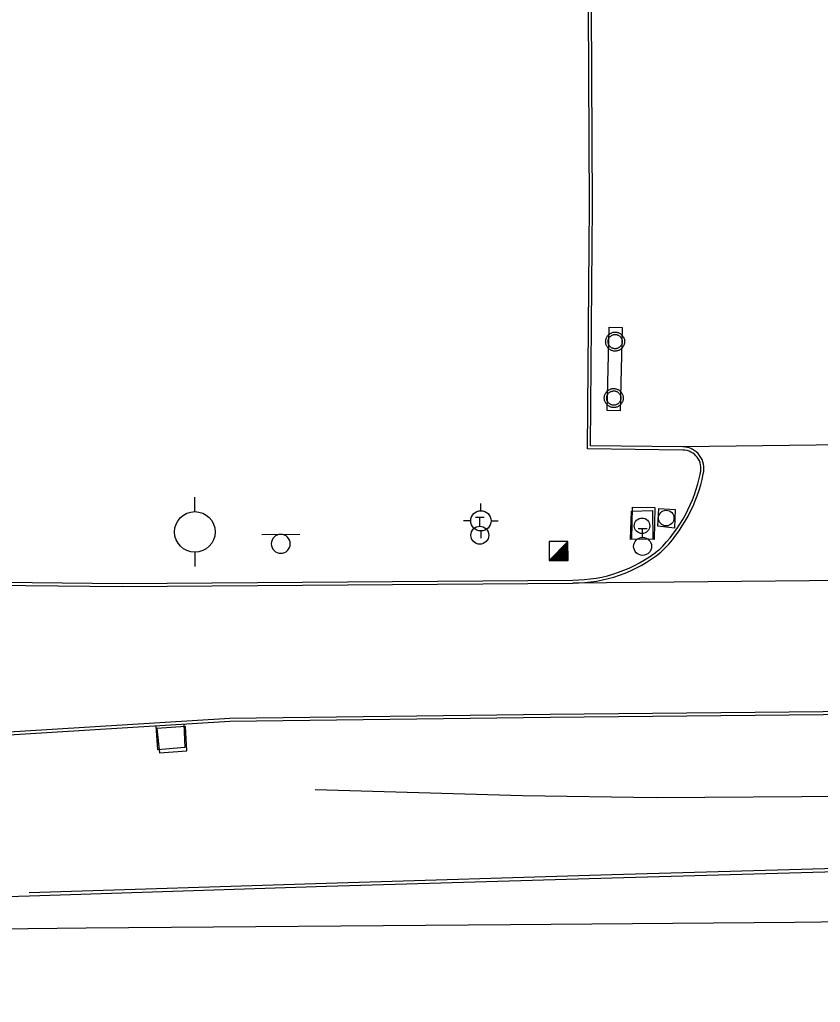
# Model space of a CAD drawing. Extents: x 2145380 to 2156929, y 139568 to 149130.
# Drawn here: x 2146129.5 to 2146287.4, y 143089.5 to 143283.1 of the extents above; entities that cross this region are included whole.
import ezdxf

# ---------------------------------------------------------------- set-up
doc = ezdxf.new("R2010")
doc.units = 0
for name, color, linetype in [('Default', 7, 'Continuous'), ('TOPO_Asphalt', 7, 'Continuous'), ('TOPO_Concrete', 7, 'Continuous'), ('TOPO_Curb Back', 7, 'Continuous'), ('TOPO_Flowline', 7, 'Continuous'), ('TOPO_Misc', 7, 'Continuous'), ('TOPO_Power Pole', 7, 'Continuous'), ('TOPO_Sign', 7, 'Continuous'), ('TOPO_Water Fire Hydrant', 7, 'Continuous'), ('TOPO_Water Meter', 7, 'Continuous'), ('TOPO_Water Valve', 7, 'Continuous')]:
    doc.layers.add(name, color=color, linetype=linetype)

# ---------------------------------------------------------------- blocks, each defined once
blk = doc.blocks.new('FIRHYD')
at = {"layer": 'TOPO_Water Fire Hydrant'}
for p, q in [((-0.02, 10.16), (-0.03, 17.34)), ((10.16, 0.02), (17.34, 0.03)), ((-10.16, -0.02), (-17.34, -0.03)), ((0.02, -10.16), (0.03, -17.34))]:
    blk.add_line(p, q, dxfattribs=at)
blk.add_circle((0, 0), 10.16, dxfattribs=at)
blk = doc.blocks.new('POWPOL')
at = {"layer": 'TOPO_Power Pole'}
for p, q in [((0, 10.16), (0, 17.34)), ((0, -10.16), (0, -17.34))]:
    blk.add_line(p, q, dxfattribs=at)
blk.add_circle((0, 0), 10.16, dxfattribs=at)
blk = doc.blocks.new('WATVAL')
at = {"layer": 'Default'}
for p, q in [((-2.25, 9), (2.25, 9)), ((0, 4.5), (0, 9))]:
    blk.add_line(p, q, dxfattribs=at)
blk.add_circle((0, 0), 4.5, dxfattribs=at)
blk = doc.blocks.new('WTRMTR')
at = {"layer": 'Default'}
blk.add_circle((0, 0), 3.89, dxfattribs=at)

msp = doc.modelspace()

# ---------------------------------------------------------------- linework, layer by layer
at = {"layer": 'TOPO_Asphalt'}
for p, q in [((2146297.47, 143199.38), (2146260.29, 143198.9)), ((2146317.5, 143172.8), (2146238.6, 143172.08))]:
    msp.add_line(p, q, dxfattribs=at)
for points in [[(2146131.45, 143110.43), (2146088.37, 143109.1), (2146087.62, 143111.19)], [(2146334, 143105.84), (2146282.34, 143105.24), (2146226.28, 143104.76), (2146142.65, 143104.09), (2146090.87, 143103.49), (2146044.04, 143101.8), (2145982.53, 143099.44), (2145913.32, 143096.38), (2145843.21, 143093.59), (2145789.05, 143091.27), (2145746.83, 143089.48)]]:
    msp.add_lwpolyline(points, dxfattribs=at)
at = {"layer": 'TOPO_Concrete'}
for points in [[(2146249.96, 143180.65), (2146250.13, 143186.23), (2146254.28, 143186.37), (2146254.38, 143180.71), (2146249.96, 143180.65)], [(2146250.19, 143180.77), (2146250.32, 143187.04), (2146254.74, 143186.95), (2146254.61, 143180.67), (2146250.19, 143180.77)], [(2146255.37, 143183.3), (2146255.54, 143186.79), (2146258.78, 143186.57), (2146258.63, 143182.93), (2146255.37, 143183.3)], [(2146161.9, 143144.3), (2146162.06, 143139.69), (2146156.74, 143139.21), (2146156.45, 143143.97)], [(2146156.56, 143143.46), (2146157.12, 143138.64), (2146162.5, 143139.01), (2146162.24, 143143.82), (2146156.56, 143143.46)]]:
    msp.add_lwpolyline(points, dxfattribs=at)
at = {"layer": 'TOPO_Curb Back'}
for points in [[(2146260.28, 143198.3), (2146241.47, 143198.53), (2146241.88, 143246.39), (2146241.58, 143298.29), (2146241.41, 143346.07), (2146241.02, 143418.57), (2146240.97, 143463.24), (2146240.53, 143505.68), (2146240.57, 143588.08), (2146240.32, 143651.54)], [(2146260.29, 143198.9), (2146242.08, 143199.12), (2146242.48, 143246.39), (2146242.18, 143298.29), (2146242.01, 143346.08), (2146241.62, 143418.57), (2146241.57, 143463.24), (2146241.13, 143505.68), (2146241.17, 143588.08), (2146240.92, 143651.54)], [(2145699.9, 143184.41), (2145729.34, 143183.26), (2145790.28, 143181.57), (2145890.73, 143178.12), (2145962.32, 143175.51), (2146060.83, 143172.36), (2146149.73, 143171.43), (2146238.6, 143172.08)], [(2145699.93, 143185.01), (2145729.36, 143183.86), (2145790.3, 143182.17), (2145890.76, 143178.72), (2145962.34, 143176.11), (2146060.84, 143172.96), (2146149.74, 143172.03), (2146238.59, 143172.68)], [(2145888.42, 143132.54), (2145934.97, 143136.29), (2145983.97, 143139.68), (2146045.76, 143137.81), (2146115.67, 143142.08), (2146170.97, 143145.46), (2146234.1, 143146.24), (2146328.36, 143147.21), (2146412.4, 143147.87), (2146464.49, 143148.31), (2146540.06, 143148.59), (2146600.53, 143148.76), (2146685.95, 143150.38), (2146733.76, 143151.59), (2146782.06, 143152.69), (2146804.67, 143153.83), (2146810.22, 143154.32), (2146810.59, 143153.13), (2146778.61, 143149.5), (2146723.01, 143142.86), (2146667.3, 143136.97), (2146621.29, 143131.42), (2146580.25, 143126.75), (2146573.42, 143125.34)], [(2145888.46, 143131.94), (2145935.02, 143135.69), (2145983.98, 143139.08), (2146045.76, 143137.21), (2146115.7, 143141.48), (2146170.99, 143144.86), (2146234.11, 143145.64), (2146328.36, 143146.61), (2146412.4, 143147.27), (2146464.49, 143147.71), (2146540.06, 143147.99), (2146600.54, 143148.16), (2146685.97, 143149.78), (2146733.77, 143150.99), (2146782.08, 143152.09), (2146804.71, 143153.23), (2146809.79, 143153.68), (2146809.8, 143153.64), (2146778.54, 143150.09), (2146722.94, 143143.46), (2146667.23, 143137.57), (2146621.22, 143132.02), (2146580.15, 143127.34), (2146573.3, 143125.93)], [(2146555.92, 143134.2), (2146526.51, 143131.33), (2146455.1, 143123.91), (2146431.26, 143121.71), (2146396.27, 143119.46), (2146350.09, 143117.2), (2146299.91, 143116.09), (2146246.29, 143114.58), (2146189.97, 143112.89), (2146131.43, 143111.03)], [(2146555.41, 143133.54), (2146526.57, 143130.74), (2146455.16, 143123.32), (2146431.31, 143121.11), (2146396.31, 143118.86), (2146350.11, 143116.6), (2146299.92, 143115.49), (2146246.31, 143113.98), (2146189.99, 143112.29), (2146131.45, 143110.43)]]:
    msp.add_lwpolyline(points, dxfattribs=at)
for centre, radius, start, end in [((2146260.23, 143194.69), 4.21, 345.2425, 89.1588), ((2146260.23, 143194.69), 3.61, 344.9584, 89.1467), ((2146235.17, 143199.39), 29.11, 314.4323, 348.8185), ((2146235.17, 143199.39), 29.71, 314.3727, 348.7808), ((2146238.59, 143199.89), 27.21, 270.0078, 308.5353), ((2146238.59, 143199.89), 27.81, 270.0123, 308.599)]:
    msp.add_arc(centre, radius, start, end, dxfattribs=at)
at = {"layer": 'TOPO_Flowline'}
msp.add_lwpolyline([(2146187.77, 143131.42), (2146228.64, 143130.25), (2146254.99, 143129.81), (2146293.33, 143130.08), (2146306.05, 143130.29), (2146314.54, 143130.44), (2146322.04, 143130.34), (2146325.22, 143130.35)], dxfattribs=at)
at = {"layer": 'TOPO_Misc'}
for p, q in [((2146233.89, 143176.52), (2146237.63, 143180.27)), ((2146236.85, 143179.49), (2146237.63, 143179.49)), ((2146237.04, 143179.68), (2146237.63, 143179.68)), ((2146237.23, 143179.86), (2146237.63, 143179.86)), ((2146237.42, 143180.05), (2146237.63, 143180.05)), ((2146237.6, 143180.23), (2146237.63, 143180.23)), ((2146234.8, 143177.43), (2146237.64, 143177.43)), ((2146234.99, 143177.62), (2146237.64, 143177.62)), ((2146235.18, 143177.81), (2146237.64, 143177.81)), ((2146235.36, 143177.99), (2146237.63, 143177.99)), ((2146235.55, 143178.18), (2146237.63, 143178.18)), ((2146235.73, 143178.37), (2146237.63, 143178.37)), ((2146235.92, 143178.55), (2146237.63, 143178.55)), ((2146236.11, 143178.74), (2146237.63, 143178.74)), ((2146236.29, 143178.92), (2146237.63, 143178.92)), ((2146236.48, 143179.11), (2146237.63, 143179.11)), ((2146236.66, 143179.3), (2146237.63, 143179.3)), ((2146234.05, 143176.68), (2146237.64, 143176.68)), ((2146234.24, 143176.87), (2146237.64, 143176.87)), ((2146234.42, 143177.06), (2146237.64, 143177.06)), ((2146234.61, 143177.25), (2146237.64, 143177.25))]:
    msp.add_line(p, q, dxfattribs=at)
msp.add_lwpolyline([(2146237.64, 143176.53), (2146237.63, 143180.27), (2146233.89, 143180.26), (2146233.89, 143176.52), (2146237.64, 143176.53)], dxfattribs=at)
at = {"layer": 'TOPO_Power Pole'}
for points in [[(2146245.05, 143219.66), (2146245.06, 143219.79), (2146245.07, 143219.92), (2146245.09, 143220.05), (2146245.13, 143220.18), (2146245.17, 143220.3), (2146245.22, 143220.43), (2146245.28, 143220.55), (2146245.34, 143220.66), (2146245.42, 143220.77), (2146245.5, 143220.88), (2146245.59, 143220.97), (2146245.69, 143221.07), (2146245.79, 143221.15), (2146245.9, 143221.23), (2146246.01, 143221.29), (2146246.13, 143221.35), (2146246.25, 143221.4), (2146246.37, 143221.45), (2146246.51, 143221.49), (2146246.64, 143221.51), (2146246.77, 143221.53), (2146246.9, 143221.53), (2146247.03, 143221.53), (2146247.16, 143221.51), (2146247.29, 143221.5), (2146247.41, 143221.46), (2146247.55, 143221.43), (2146247.66, 143221.37), (2146247.79, 143221.32), (2146247.91, 143221.26), (2146248.01, 143221.19), (2146248.12, 143221.1), (2146248.21, 143221.02), (2146248.31, 143220.92), (2146248.4, 143220.82), (2146248.47, 143220.71), (2146248.54, 143220.6), (2146248.61, 143220.48), (2146248.66, 143220.36), (2146248.71, 143220.23), (2146248.74, 143220.11), (2146248.77, 143219.98), (2146248.78, 143219.84), (2146248.79, 143219.71), (2146248.79, 143219.59), (2146248.78, 143219.45), (2146248.76, 143219.32), (2146248.73, 143219.19), (2146248.7, 143219.07), (2146248.65, 143218.94), (2146248.59, 143218.83), (2146248.54, 143218.71), (2146248.46, 143218.6), (2146248.38, 143218.49), (2146248.29, 143218.39), (2146248.2, 143218.29), (2146248.1, 143218.21), (2146247.99, 143218.13), (2146247.88, 143218.06), (2146247.77, 143217.99), (2146247.65, 143217.94), (2146247.52, 143217.89), (2146247.39, 143217.85), (2146247.27, 143217.82), (2146247.14, 143217.8), (2146247.01, 143217.79), (2146246.88, 143217.79), (2146246.75, 143217.8), (2146246.62, 143217.81), (2146246.48, 143217.84), (2146246.36, 143217.88), (2146246.24, 143217.93), (2146246.11, 143217.98), (2146245.99, 143218.04), (2146245.88, 143218.11), (2146245.77, 143218.19), (2146245.67, 143218.27), (2146245.58, 143218.36), (2146245.49, 143218.46), (2146245.41, 143218.57), (2146245.33, 143218.68), (2146245.27, 143218.79), (2146245.21, 143218.91), (2146245.16, 143219.04), (2146245.12, 143219.16), (2146245.09, 143219.29), (2146245.07, 143219.42), (2146245.06, 143219.55), (2146245.05, 143219.66)], [(2146245.52, 143219.66), (2146245.52, 143219.77), (2146245.54, 143219.89), (2146245.56, 143220), (2146245.6, 143220.11), (2146245.64, 143220.22), (2146245.69, 143220.32), (2146245.75, 143220.41), (2146245.81, 143220.51), (2146245.88, 143220.6), (2146245.96, 143220.68), (2146246.05, 143220.76), (2146246.15, 143220.83), (2146246.24, 143220.88), (2146246.35, 143220.94), (2146246.45, 143220.98), (2146246.56, 143221.02), (2146246.67, 143221.04), (2146246.78, 143221.06), (2146246.9, 143221.06), (2146247.01, 143221.06), (2146247.12, 143221.05), (2146247.24, 143221.03), (2146247.35, 143220.99), (2146247.45, 143220.96), (2146247.56, 143220.91), (2146247.66, 143220.85), (2146247.75, 143220.79), (2146247.85, 143220.72), (2146247.93, 143220.64), (2146248, 143220.55), (2146248.07, 143220.46), (2146248.13, 143220.36), (2146248.19, 143220.26), (2146248.24, 143220.16), (2146248.27, 143220.05), (2146248.3, 143219.94), (2146248.31, 143219.82), (2146248.32, 143219.71), (2146248.32, 143219.6), (2146248.31, 143219.49), (2146248.29, 143219.38), (2146248.27, 143219.26), (2146248.23, 143219.15), (2146248.18, 143219.05), (2146248.13, 143218.95), (2146248.07, 143218.85), (2146248, 143218.76), (2146247.92, 143218.68), (2146247.84, 143218.6), (2146247.75, 143218.53), (2146247.65, 143218.47), (2146247.56, 143218.41), (2146247.44, 143218.36), (2146247.34, 143218.32), (2146247.22, 143218.29), (2146247.11, 143218.27), (2146247, 143218.26), (2146246.9, 143218.26), (2146246.78, 143218.27), (2146246.67, 143218.28), (2146246.55, 143218.3), (2146246.44, 143218.34), (2146246.34, 143218.39), (2146246.24, 143218.44), (2146246.14, 143218.5), (2146246.05, 143218.57), (2146245.96, 143218.64), (2146245.88, 143218.73), (2146245.8, 143218.82), (2146245.74, 143218.91), (2146245.69, 143219.01), (2146245.64, 143219.11), (2146245.59, 143219.22), (2146245.56, 143219.33), (2146245.54, 143219.44), (2146245.52, 143219.56), (2146245.52, 143219.66)], [(2146244.78, 143208.54), (2146244.79, 143208.67), (2146244.8, 143208.8), (2146244.82, 143208.93), (2146244.86, 143209.06), (2146244.9, 143209.19), (2146244.95, 143209.31), (2146245.01, 143209.43), (2146245.07, 143209.55), (2146245.16, 143209.65), (2146245.23, 143209.76), (2146245.32, 143209.85), (2146245.42, 143209.95), (2146245.52, 143210.03), (2146245.63, 143210.11), (2146245.75, 143210.18), (2146245.87, 143210.23), (2146245.98, 143210.29), (2146246.11, 143210.33), (2146246.24, 143210.37), (2146246.37, 143210.39), (2146246.5, 143210.41), (2146246.63, 143210.41), (2146246.76, 143210.41), (2146246.89, 143210.4), (2146247.02, 143210.38), (2146247.15, 143210.35), (2146247.28, 143210.31), (2146247.4, 143210.25), (2146247.52, 143210.2), (2146247.64, 143210.14), (2146247.75, 143210.07), (2146247.85, 143209.99), (2146247.95, 143209.9), (2146248.04, 143209.8), (2146248.13, 143209.7), (2146248.2, 143209.59), (2146248.27, 143209.48), (2146248.34, 143209.36), (2146248.39, 143209.24), (2146248.44, 143209.11), (2146248.47, 143208.99), (2146248.5, 143208.86), (2146248.52, 143208.73), (2146248.52, 143208.59), (2146248.52, 143208.47), (2146248.52, 143208.34), (2146248.49, 143208.2), (2146248.47, 143208.07), (2146248.43, 143207.95), (2146248.38, 143207.82), (2146248.32, 143207.71), (2146248.27, 143207.59), (2146248.19, 143207.48), (2146248.11, 143207.37), (2146248.02, 143207.27), (2146247.93, 143207.17), (2146247.83, 143207.09), (2146247.72, 143207.01), (2146247.62, 143206.94), (2146247.5, 143206.87), (2146247.38, 143206.82), (2146247.26, 143206.77), (2146247.12, 143206.73), (2146247, 143206.7), (2146246.87, 143206.68), (2146246.74, 143206.67), (2146246.61, 143206.67), (2146246.48, 143206.68), (2146246.35, 143206.7), (2146246.22, 143206.73), (2146246.09, 143206.76), (2146245.97, 143206.81), (2146245.84, 143206.86), (2146245.72, 143206.92), (2146245.62, 143206.99), (2146245.51, 143207.07), (2146245.4, 143207.15), (2146245.31, 143207.25), (2146245.22, 143207.34), (2146245.14, 143207.45), (2146245.07, 143207.56), (2146245, 143207.67), (2146244.94, 143207.8), (2146244.89, 143207.92), (2146244.85, 143208.05), (2146244.82, 143208.17), (2146244.8, 143208.3), (2146244.79, 143208.43), (2146244.78, 143208.54)], [(2146245.25, 143208.54), (2146245.26, 143208.65), (2146245.27, 143208.77), (2146245.29, 143208.88), (2146245.33, 143208.99), (2146245.37, 143209.1), (2146245.42, 143209.2), (2146245.48, 143209.3), (2146245.54, 143209.39), (2146245.62, 143209.48), (2146245.7, 143209.56), (2146245.78, 143209.64), (2146245.88, 143209.71), (2146245.97, 143209.76), (2146246.08, 143209.82), (2146246.18, 143209.86), (2146246.29, 143209.9), (2146246.41, 143209.92), (2146246.52, 143209.94), (2146246.63, 143209.94), (2146246.74, 143209.94), (2146246.85, 143209.93), (2146246.97, 143209.91), (2146247.08, 143209.88), (2146247.18, 143209.84), (2146247.29, 143209.8), (2146247.39, 143209.74), (2146247.48, 143209.67), (2146247.58, 143209.6), (2146247.66, 143209.52), (2146247.73, 143209.44), (2146247.81, 143209.34), (2146247.87, 143209.25), (2146247.92, 143209.14), (2146247.97, 143209.04), (2146248, 143208.93), (2146248.03, 143208.82), (2146248.05, 143208.7), (2146248.06, 143208.59), (2146248.06, 143208.48), (2146248.05, 143208.37), (2146248.02, 143208.26), (2146248, 143208.15), (2146247.96, 143208.04), (2146247.92, 143207.93), (2146247.87, 143207.83), (2146247.8, 143207.74), (2146247.73, 143207.64), (2146247.65, 143207.56), (2146247.57, 143207.48), (2146247.48, 143207.41), (2146247.38, 143207.35), (2146247.29, 143207.29), (2146247.17, 143207.24), (2146247.07, 143207.2), (2146246.96, 143207.17), (2146246.85, 143207.15), (2146246.73, 143207.14), (2146246.63, 143207.14), (2146246.51, 143207.15), (2146246.4, 143207.16), (2146246.28, 143207.19), (2146246.17, 143207.22), (2146246.07, 143207.27), (2146245.97, 143207.32), (2146245.87, 143207.39), (2146245.78, 143207.45), (2146245.69, 143207.52), (2146245.61, 143207.61), (2146245.53, 143207.7), (2146245.47, 143207.8), (2146245.42, 143207.89), (2146245.37, 143207.99), (2146245.32, 143208.1), (2146245.29, 143208.21), (2146245.27, 143208.32), (2146245.26, 143208.44), (2146245.25, 143208.54)]]:
    msp.add_lwpolyline(points, dxfattribs=at)
at = {"layer": 'TOPO_Sign'}
msp.add_lwpolyline([(2146248.28, 143222.42), (2146247.91, 143206.05), (2146245.38, 143206.1), (2146245.75, 143222.48)], close=True, dxfattribs=at)
for points in [[(2146177.25, 143181.69), (2146184.75, 143181.7)], [(2146181, 143181.69), (2146181, 143181.69)], [(2146179.14, 143179.82), (2146179.14, 143179.82)], [(2146182.87, 143179.82), (2146182.87, 143179.82)], [(2146181, 143177.95), (2146181, 143177.95)]]:
    msp.add_lwpolyline(points, dxfattribs=at)
for start, end in [(90, 180), (360, 90), (180, 270), (270, 0)]:
    msp.add_arc((2146181, 143179.82), 1.87, start, end, dxfattribs=at)

# ---------------------------------------------------------------- block references
at = {"layer": 'TOPO_Power Pole', "xscale": 0.39370000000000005, "yscale": 0.3937000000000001}
msp.add_blockref('POWPOL', (2146164.07, 143182.16), dxfattribs=at)
at = {"layer": 'TOPO_Water Fire Hydrant', "xscale": 0.19685000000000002, "yscale": 0.19685000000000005}
msp.add_blockref('FIRHYD', (2146220.46, 143184.35), dxfattribs=at)
at = {"layer": 'TOPO_Water Meter', "xscale": 0.39370000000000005, "yscale": 0.3937000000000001}
for p in [(2146257, 143184.89), (2146252.23, 143183.37)]:
    msp.add_blockref('WTRMTR', p, dxfattribs=at)
at = {"layer": 'TOPO_Water Valve', "xscale": 0.39370000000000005, "yscale": 0.3937000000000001}
for p in [(2146220.25, 143181.52), (2146252.35, 143179.32)]:
    msp.add_blockref('WATVAL', p, dxfattribs=at)

doc.saveas('drawing.dxf')
